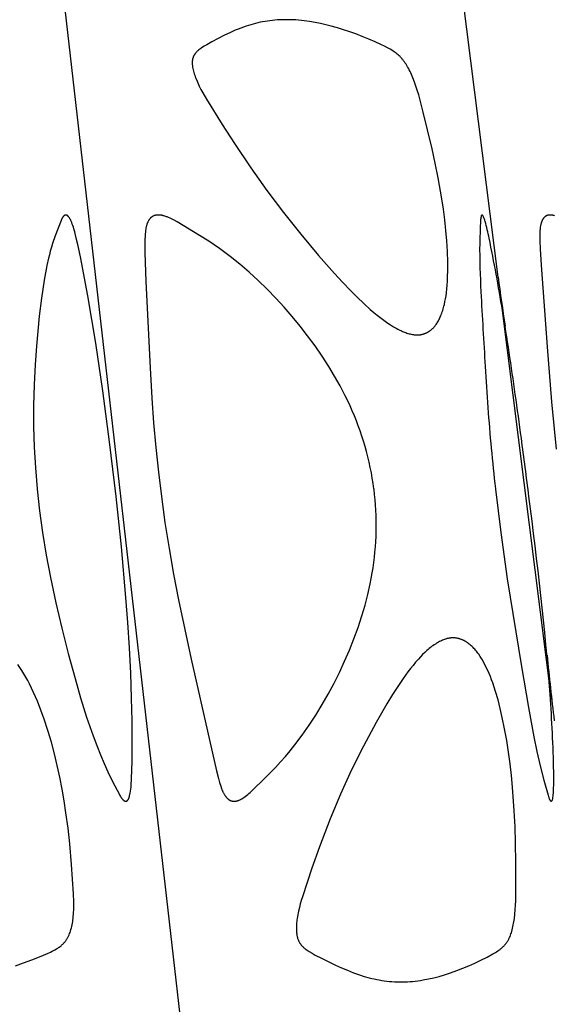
# Model space of a CAD drawing. Header units: millimetres. Extents: x 1250 to 1725, y 0 to 1655.
# Tile 267 of 270: x 1636 to 1657, y 1571 to 1610. Entities that reach past the tile are written whole.
import ezdxf

# ---------------------------------------------------------------- set-up
doc = ezdxf.new("R2010")
doc.units = ezdxf.units.MM
doc.header["$MEASUREMENT"] = 0
doc.layers.add('Crea2D$visibili$tangenti', color=7, linetype='Continuous', true_color=0x000000)

msp = doc.modelspace()

# ---------------------------------------------------------------- linework, layer by layer
at = {"layer": 'Crea2D$visibili$tangenti'}
for p, q in [((1641.973, 1569.947), (1637.182, 1611.82)), ((1654.61, 1599.874), (1653.097, 1611.82)), ((1656.745, 1583.01), (1654.766, 1598.645))]:
    msp.add_line(p, q, dxfattribs=at)
for points in [[(1651.377, 1597.565), (1651.395, 1597.565), (1651.414, 1597.566), (1651.433, 1597.566), (1651.451, 1597.568), (1651.47, 1597.57), (1651.488, 1597.572), (1651.507, 1597.574), (1651.525, 1597.578), (1651.544, 1597.581), (1651.562, 1597.585), (1651.581, 1597.589), (1651.599, 1597.594), (1651.617, 1597.599), (1651.635, 1597.605), (1651.653, 1597.611), (1651.67, 1597.617), (1651.688, 1597.624), (1651.706, 1597.631), (1651.723, 1597.638), (1651.74, 1597.646), (1651.757, 1597.654), (1651.774, 1597.663), (1651.791, 1597.672), (1651.807, 1597.681), (1651.823, 1597.69), (1651.84, 1597.7), (1651.855, 1597.71), (1651.871, 1597.721), (1651.887, 1597.731), (1651.902, 1597.742), (1651.917, 1597.754), (1651.931, 1597.765), (1651.948, 1597.779), (1651.964, 1597.793), (1651.98, 1597.807), (1651.995, 1597.821), (1652.01, 1597.836), (1652.025, 1597.851), (1652.04, 1597.867), (1652.054, 1597.882), (1652.068, 1597.898), (1652.081, 1597.914), (1652.095, 1597.931), (1652.108, 1597.948), (1652.133, 1597.982), (1652.157, 1598.017), (1652.181, 1598.053), (1652.203, 1598.09), (1652.224, 1598.127), (1652.244, 1598.165), (1652.264, 1598.203), (1652.282, 1598.242), (1652.3, 1598.281), (1652.317, 1598.321), (1652.34, 1598.376), (1652.361, 1598.433), (1652.381, 1598.489), (1652.399, 1598.546), (1652.417, 1598.604), (1652.433, 1598.661), (1652.448, 1598.719), (1652.463, 1598.777), (1652.488, 1598.894), (1652.51, 1599.012), (1652.529, 1599.131), (1652.545, 1599.249), (1652.562, 1599.401), (1652.576, 1599.553), (1652.586, 1599.705), (1652.594, 1599.858), (1652.602, 1600.163), (1652.601, 1600.468), (1652.588, 1600.892), (1652.563, 1601.316), (1652.527, 1601.738), (1652.481, 1602.16), (1652.426, 1602.581), (1652.363, 1603), (1652.216, 1603.837), (1652.101, 1604.417), (1651.976, 1604.995), (1651.796, 1605.756), (1651.606, 1606.514), (1651.438, 1607.145), (1651.391, 1607.302), (1651.341, 1607.457), (1651.288, 1607.612), (1651.23, 1607.765), (1651.178, 1607.895), (1651.15, 1607.959), (1651.121, 1608.023), (1651.091, 1608.086), (1651.06, 1608.149), (1651.027, 1608.211), (1650.993, 1608.272), (1650.964, 1608.321), (1650.934, 1608.369), (1650.903, 1608.417), (1650.871, 1608.464), (1650.837, 1608.51), (1650.803, 1608.555), (1650.784, 1608.576), (1650.766, 1608.598), (1650.747, 1608.619), (1650.728, 1608.64), (1650.711, 1608.658), (1650.693, 1608.676), (1650.656, 1608.711), (1650.618, 1608.745), (1650.58, 1608.778), (1650.54, 1608.809), (1650.499, 1608.84), (1650.458, 1608.869), (1650.416, 1608.898), (1650.36, 1608.933), (1650.303, 1608.967), (1650.246, 1609), (1650.188, 1609.032), (1650.07, 1609.092), (1649.95, 1609.149), (1649.698, 1609.265), (1649.443, 1609.376), (1649.186, 1609.48), (1648.926, 1609.579), (1648.685, 1609.666), (1648.441, 1609.747), (1648.196, 1609.822), (1647.95, 1609.892), (1647.735, 1609.946), (1647.518, 1609.996), (1647.301, 1610.039), (1647.083, 1610.076), (1646.863, 1610.106), (1646.753, 1610.118), (1646.643, 1610.129), (1646.532, 1610.137), (1646.422, 1610.143), (1646.311, 1610.147), (1646.2, 1610.149), (1646.15, 1610.149), (1646.1, 1610.149), (1646, 1610.148), (1645.9, 1610.144), (1645.8, 1610.139), (1645.7, 1610.131), (1645.6, 1610.122), (1645.501, 1610.11), (1645.401, 1610.096), (1645.303, 1610.08), (1645.208, 1610.063), (1645.113, 1610.044), (1645.019, 1610.023), (1644.926, 1610), (1644.832, 1609.975), (1644.74, 1609.949), (1644.647, 1609.921), (1644.556, 1609.891), (1644.445, 1609.853), (1644.335, 1609.812), (1644.225, 1609.769), (1644.117, 1609.725), (1643.902, 1609.63), (1643.689, 1609.529), (1643.433, 1609.4), (1643.18, 1609.265), (1642.974, 1609.148), (1642.872, 1609.086), (1642.772, 1609.022), (1642.736, 1608.997), (1642.7, 1608.971), (1642.664, 1608.945), (1642.647, 1608.931), (1642.63, 1608.917), (1642.614, 1608.903), (1642.598, 1608.888), (1642.582, 1608.873), (1642.567, 1608.858), (1642.552, 1608.842), (1642.537, 1608.826), (1642.531, 1608.817), (1642.524, 1608.809), (1642.517, 1608.8), (1642.511, 1608.792), (1642.501, 1608.778), (1642.492, 1608.765), (1642.483, 1608.751), (1642.475, 1608.736), (1642.467, 1608.722), (1642.459, 1608.707), (1642.452, 1608.692), (1642.445, 1608.677), (1642.439, 1608.662), (1642.433, 1608.647), (1642.428, 1608.631), (1642.423, 1608.615), (1642.418, 1608.599), (1642.414, 1608.583), (1642.41, 1608.567), (1642.407, 1608.551), (1642.405, 1608.541), (1642.403, 1608.53), (1642.402, 1608.519), (1642.4, 1608.509), (1642.398, 1608.487), (1642.397, 1608.466), (1642.396, 1608.444), (1642.396, 1608.422), (1642.397, 1608.401), (1642.398, 1608.379), (1642.399, 1608.357), (1642.401, 1608.336), (1642.404, 1608.314), (1642.407, 1608.292), (1642.413, 1608.249), (1642.421, 1608.207), (1642.434, 1608.15), (1642.447, 1608.093), (1642.462, 1608.038), (1642.479, 1607.983), (1642.497, 1607.928), (1642.517, 1607.873), (1642.537, 1607.819), (1642.588, 1607.696), (1642.617, 1607.629), (1642.679, 1607.495), (1642.746, 1607.363), (1642.816, 1607.233), (1642.963, 1606.977), (1643.592, 1605.962), (1644.079, 1605.206), (1644.734, 1604.23), (1645.375, 1603.33), (1646.041, 1602.448), (1646.73, 1601.584), (1647.441, 1600.738), (1648.075, 1600.019), (1648.4, 1599.668), (1648.731, 1599.322), (1648.984, 1599.069), (1649.242, 1598.822), (1649.507, 1598.582), (1649.642, 1598.466), (1649.78, 1598.352), (1649.884, 1598.27), (1649.989, 1598.189), (1650.096, 1598.111), (1650.204, 1598.035), (1650.315, 1597.962), (1650.428, 1597.893), (1650.485, 1597.86), (1650.543, 1597.828), (1650.601, 1597.797), (1650.66, 1597.767), (1650.745, 1597.727), (1650.788, 1597.708), (1650.832, 1597.69), (1650.875, 1597.673), (1650.919, 1597.656), (1650.963, 1597.641), (1651.008, 1597.627), (1651.053, 1597.614), (1651.098, 1597.603), (1651.144, 1597.593), (1651.19, 1597.584), (1651.236, 1597.577), (1651.259, 1597.574), (1651.282, 1597.571), (1651.306, 1597.569), (1651.329, 1597.567), (1651.353, 1597.566)], [(1644.129, 1578.952), (1644.139, 1578.953), (1644.148, 1578.955), (1644.158, 1578.957), (1644.167, 1578.959), (1644.177, 1578.961), (1644.186, 1578.963), (1644.195, 1578.966), (1644.204, 1578.968), (1644.223, 1578.974), (1644.241, 1578.98), (1644.259, 1578.987), (1644.276, 1578.995), (1644.294, 1579.003), (1644.311, 1579.011), (1644.328, 1579.02), (1644.345, 1579.029), (1644.362, 1579.039), (1644.378, 1579.048), (1644.411, 1579.069), (1644.437, 1579.086), (1644.463, 1579.104), (1644.514, 1579.141), (1644.564, 1579.18), (1644.613, 1579.22), (1644.661, 1579.261), (1644.708, 1579.303), (1645.379, 1579.947), (1645.554, 1580.122), (1645.725, 1580.301), (1645.923, 1580.518), (1646.116, 1580.74), (1646.304, 1580.966), (1646.488, 1581.196), (1646.781, 1581.585), (1647.062, 1581.983), (1647.33, 1582.39), (1647.585, 1582.805), (1647.828, 1583.227), (1648.058, 1583.657), (1648.276, 1584.093), (1648.481, 1584.535), (1648.674, 1584.981), (1648.853, 1585.432), (1649.019, 1585.888), (1649.171, 1586.35), (1649.295, 1586.773), (1649.406, 1587.2), (1649.502, 1587.631), (1649.545, 1587.847), (1649.583, 1588.064), (1649.616, 1588.271), (1649.645, 1588.479), (1649.67, 1588.687), (1649.692, 1588.895), (1649.71, 1589.104), (1649.724, 1589.313), (1649.734, 1589.522), (1649.741, 1589.732), (1649.744, 1589.941), (1649.742, 1590.151), (1649.737, 1590.361), (1649.729, 1590.57), (1649.716, 1590.779), (1649.699, 1590.988), (1649.678, 1591.196), (1649.654, 1591.404), (1649.651, 1591.425), (1649.621, 1591.64), (1649.587, 1591.853), (1649.549, 1592.066), (1649.507, 1592.278), (1649.46, 1592.489), (1649.409, 1592.7), (1649.354, 1592.909), (1649.296, 1593.117), (1649.234, 1593.323), (1649.168, 1593.528), (1649.099, 1593.732), (1649.026, 1593.934), (1648.95, 1594.135), (1648.87, 1594.335), (1648.786, 1594.533), (1648.699, 1594.729), (1648.605, 1594.932), (1648.507, 1595.133), (1648.301, 1595.53), (1648.082, 1595.919), (1647.851, 1596.302), (1647.581, 1596.718), (1647.299, 1597.126), (1647.005, 1597.526), (1646.7, 1597.917), (1646.387, 1598.299), (1646.063, 1598.672), (1645.729, 1599.035), (1645.384, 1599.389), (1645.03, 1599.733), (1644.666, 1600.067), (1644.291, 1600.388), (1643.906, 1600.698), (1643.699, 1600.857), (1643.488, 1601.012), (1643.274, 1601.163), (1643.057, 1601.308), (1642.693, 1601.537), (1641.791, 1602.079), (1641.681, 1602.14), (1641.626, 1602.169), (1641.57, 1602.197), (1641.513, 1602.224), (1641.455, 1602.249), (1641.397, 1602.273), (1641.368, 1602.284), (1641.338, 1602.294), (1641.298, 1602.308), (1641.258, 1602.319), (1641.238, 1602.325), (1641.218, 1602.33), (1641.197, 1602.335), (1641.177, 1602.339), (1641.156, 1602.342), (1641.135, 1602.346), (1641.114, 1602.348), (1641.094, 1602.35), (1641.073, 1602.352), (1641.052, 1602.352), (1641.031, 1602.352), (1641.009, 1602.352), (1641.001, 1602.351), (1640.992, 1602.351), (1640.984, 1602.35), (1640.975, 1602.35), (1640.967, 1602.348), (1640.958, 1602.347), (1640.95, 1602.346), (1640.941, 1602.344), (1640.933, 1602.342), (1640.925, 1602.34), (1640.916, 1602.338), (1640.908, 1602.336), (1640.9, 1602.333), (1640.891, 1602.331), (1640.883, 1602.328), (1640.875, 1602.325), (1640.867, 1602.321), (1640.859, 1602.318), (1640.851, 1602.314), (1640.843, 1602.311), (1640.836, 1602.307), (1640.828, 1602.303), (1640.821, 1602.298), (1640.813, 1602.294), (1640.806, 1602.29), (1640.798, 1602.285), (1640.791, 1602.28), (1640.784, 1602.275), (1640.777, 1602.27), (1640.77, 1602.265), (1640.764, 1602.26), (1640.757, 1602.254), (1640.749, 1602.248), (1640.742, 1602.241), (1640.735, 1602.234), (1640.728, 1602.227), (1640.721, 1602.22), (1640.714, 1602.212), (1640.707, 1602.205), (1640.701, 1602.197), (1640.695, 1602.189), (1640.688, 1602.181), (1640.683, 1602.173), (1640.677, 1602.165), (1640.671, 1602.157), (1640.665, 1602.148), (1640.655, 1602.131), (1640.645, 1602.114), (1640.635, 1602.096), (1640.626, 1602.078), (1640.618, 1602.059), (1640.61, 1602.04), (1640.602, 1602.021), (1640.595, 1602.002), (1640.588, 1601.983), (1640.58, 1601.959), (1640.573, 1601.935), (1640.566, 1601.91), (1640.56, 1601.886), (1640.554, 1601.861), (1640.549, 1601.836), (1640.54, 1601.786), (1640.533, 1601.736), (1640.527, 1601.686), (1640.518, 1601.585), (1640.512, 1601.493), (1640.507, 1601.402), (1640.502, 1601.219), (1640.504, 1600.852), (1640.546, 1599.697), (1640.711, 1596.246), (1640.784, 1595.044), (1640.857, 1594.058), (1640.944, 1593.073), (1641.045, 1592.089), (1641.164, 1591.108), (1641.309, 1590.073), (1641.473, 1589.042), (1641.655, 1588.013), (1641.853, 1586.987), (1642.099, 1585.806), (1642.357, 1584.626), (1643.363, 1580.159), (1643.441, 1579.851), (1643.485, 1579.698), (1643.534, 1579.547), (1643.567, 1579.456), (1643.584, 1579.411), (1643.603, 1579.367), (1643.623, 1579.323), (1643.634, 1579.302), (1643.644, 1579.28), (1643.656, 1579.259), (1643.668, 1579.238), (1643.68, 1579.217), (1643.693, 1579.197), (1643.703, 1579.182), (1643.713, 1579.166), (1643.724, 1579.152), (1643.735, 1579.137), (1643.746, 1579.123), (1643.758, 1579.109), (1643.77, 1579.095), (1643.782, 1579.082), (1643.795, 1579.069), (1643.808, 1579.056), (1643.815, 1579.05), (1643.821, 1579.044), (1643.828, 1579.039), (1643.835, 1579.033), (1643.842, 1579.027), (1643.85, 1579.022), (1643.857, 1579.017), (1643.864, 1579.012), (1643.872, 1579.007), (1643.879, 1579.002), (1643.887, 1578.998), (1643.895, 1578.993), (1643.902, 1578.99), (1643.908, 1578.986), (1643.915, 1578.983), (1643.922, 1578.98), (1643.929, 1578.977), (1643.936, 1578.974), (1643.943, 1578.971), (1643.95, 1578.968), (1643.957, 1578.966), (1643.965, 1578.963), (1643.972, 1578.961), (1643.979, 1578.959), (1643.987, 1578.957), (1643.994, 1578.955), (1644.001, 1578.954), (1644.009, 1578.952), (1644.016, 1578.951), (1644.024, 1578.95), (1644.031, 1578.949), (1644.039, 1578.948), (1644.046, 1578.947), (1644.054, 1578.947), (1644.061, 1578.947), (1644.069, 1578.946), (1644.077, 1578.947), (1644.084, 1578.947), (1644.092, 1578.947), (1644.099, 1578.948), (1644.107, 1578.948), (1644.114, 1578.949), (1644.122, 1578.951)], [(1652.813, 1585.472), (1652.791, 1585.471), (1652.769, 1585.47), (1652.747, 1585.469), (1652.725, 1585.467), (1652.704, 1585.464), (1652.682, 1585.461), (1652.66, 1585.458), (1652.639, 1585.454), (1652.617, 1585.449), (1652.596, 1585.445), (1652.575, 1585.44), (1652.554, 1585.434), (1652.533, 1585.428), (1652.512, 1585.422), (1652.47, 1585.408), (1652.429, 1585.393), (1652.389, 1585.377), (1652.349, 1585.359), (1652.309, 1585.34), (1652.27, 1585.32), (1652.231, 1585.3), (1652.193, 1585.278), (1652.155, 1585.256), (1652.104, 1585.224), (1652.053, 1585.191), (1652.004, 1585.156), (1651.955, 1585.12), (1651.907, 1585.084), (1651.86, 1585.046), (1651.814, 1585.007), (1651.768, 1584.968), (1651.679, 1584.886), (1651.593, 1584.801), (1651.509, 1584.714), (1651.427, 1584.625), (1651.317, 1584.501), (1651.211, 1584.374), (1651.108, 1584.245), (1651.007, 1584.114), (1650.813, 1583.847), (1650.626, 1583.573), (1650.391, 1583.21), (1650.165, 1582.841), (1649.734, 1582.091), (1649.232, 1581.151), (1648.761, 1580.197), (1648.319, 1579.228), (1647.908, 1578.245), (1647.481, 1577.126), (1647.178, 1576.274), (1646.795, 1575.135), (1646.752, 1574.993), (1646.71, 1574.851), (1646.673, 1574.708), (1646.639, 1574.563), (1646.624, 1574.491), (1646.61, 1574.418), (1646.598, 1574.345), (1646.587, 1574.271), (1646.578, 1574.211), (1646.571, 1574.151), (1646.564, 1574.092), (1646.56, 1574.032), (1646.556, 1573.972), (1646.555, 1573.912), (1646.555, 1573.852), (1646.556, 1573.792), (1646.559, 1573.746), (1646.562, 1573.7), (1646.568, 1573.654), (1646.571, 1573.632), (1646.574, 1573.609), (1646.578, 1573.587), (1646.583, 1573.564), (1646.588, 1573.542), (1646.593, 1573.52), (1646.599, 1573.498), (1646.606, 1573.476), (1646.613, 1573.454), (1646.621, 1573.433), (1646.627, 1573.416), (1646.634, 1573.399), (1646.642, 1573.382), (1646.65, 1573.365), (1646.658, 1573.349), (1646.667, 1573.332), (1646.676, 1573.316), (1646.685, 1573.3), (1646.695, 1573.285), (1646.705, 1573.269), (1646.715, 1573.254), (1646.726, 1573.239), (1646.737, 1573.225), (1646.748, 1573.21), (1646.76, 1573.196), (1646.772, 1573.182), (1646.788, 1573.165), (1646.804, 1573.148), (1646.821, 1573.131), (1646.838, 1573.115), (1646.856, 1573.1), (1646.874, 1573.085), (1646.892, 1573.07), (1646.911, 1573.055), (1646.949, 1573.027), (1646.988, 1573), (1647.028, 1572.974), (1647.068, 1572.949), (1647.188, 1572.878), (1647.31, 1572.81), (1647.557, 1572.682), (1648.123, 1572.406), (1648.357, 1572.3), (1648.592, 1572.199), (1648.83, 1572.105), (1648.95, 1572.061), (1649.071, 1572.02), (1649.266, 1571.958), (1649.463, 1571.903), (1649.562, 1571.878), (1649.662, 1571.855), (1649.762, 1571.834), (1649.862, 1571.814), (1649.963, 1571.797), (1650.064, 1571.782), (1650.165, 1571.769), (1650.266, 1571.758), (1650.368, 1571.75), (1650.47, 1571.744), (1650.572, 1571.74), (1650.675, 1571.739), (1650.725, 1571.739), (1650.775, 1571.739), (1650.88, 1571.74), (1650.986, 1571.744), (1651.091, 1571.75), (1651.197, 1571.759), (1651.302, 1571.77), (1651.406, 1571.783), (1651.511, 1571.798), (1651.615, 1571.815), (1651.831, 1571.855), (1652.045, 1571.903), (1652.257, 1571.958), (1652.468, 1572.02), (1652.713, 1572.1), (1652.955, 1572.187), (1653.195, 1572.281), (1653.433, 1572.381), (1653.68, 1572.491), (1653.924, 1572.606), (1654.165, 1572.728), (1654.402, 1572.858), (1654.498, 1572.914), (1654.546, 1572.944), (1654.593, 1572.974), (1654.639, 1573.005), (1654.684, 1573.037), (1654.706, 1573.054), (1654.727, 1573.071), (1654.749, 1573.089), (1654.769, 1573.107), (1654.786, 1573.122), (1654.801, 1573.137), (1654.817, 1573.152), (1654.832, 1573.167), (1654.847, 1573.183), (1654.862, 1573.199), (1654.877, 1573.215), (1654.891, 1573.231), (1654.905, 1573.248), (1654.918, 1573.265), (1654.931, 1573.282), (1654.944, 1573.299), (1654.957, 1573.317), (1654.969, 1573.335), (1654.981, 1573.353), (1654.992, 1573.371), (1655.006, 1573.393), (1655.018, 1573.416), (1655.031, 1573.439), (1655.042, 1573.462), (1655.054, 1573.485), (1655.064, 1573.508), (1655.085, 1573.556), (1655.104, 1573.604), (1655.121, 1573.653), (1655.137, 1573.702), (1655.152, 1573.751), (1655.17, 1573.815), (1655.187, 1573.879), (1655.202, 1573.944), (1655.215, 1574.009), (1655.228, 1574.074), (1655.239, 1574.139), (1655.258, 1574.271), (1655.278, 1574.446), (1655.294, 1574.62), (1655.305, 1574.796), (1655.313, 1574.971), (1655.321, 1575.673), (1655.319, 1576.484), (1655.307, 1577.294), (1655.285, 1577.932), (1655.253, 1578.57), (1655.184, 1579.508), (1655.139, 1579.977), (1655.086, 1580.444), (1655.023, 1580.91), (1654.951, 1581.375), (1654.868, 1581.838), (1654.773, 1582.298), (1654.693, 1582.646), (1654.605, 1582.991), (1654.505, 1583.334), (1654.451, 1583.503), (1654.393, 1583.672), (1654.347, 1583.798), (1654.299, 1583.924), (1654.248, 1584.048), (1654.195, 1584.171), (1654.138, 1584.293), (1654.077, 1584.413), (1654.013, 1584.531), (1653.979, 1584.589), (1653.945, 1584.647), (1653.89, 1584.733), (1653.833, 1584.817), (1653.804, 1584.858), (1653.773, 1584.899), (1653.742, 1584.938), (1653.71, 1584.977), (1653.677, 1585.016), (1653.643, 1585.053), (1653.608, 1585.089), (1653.572, 1585.124), (1653.535, 1585.159), (1653.497, 1585.192), (1653.458, 1585.223), (1653.438, 1585.239), (1653.418, 1585.254), (1653.385, 1585.277), (1653.351, 1585.3), (1653.316, 1585.321), (1653.28, 1585.342), (1653.244, 1585.361), (1653.226, 1585.37), (1653.207, 1585.379), (1653.189, 1585.388), (1653.17, 1585.396), (1653.151, 1585.403), (1653.132, 1585.411), (1653.113, 1585.418), (1653.094, 1585.425), (1653.075, 1585.431), (1653.055, 1585.437), (1653.035, 1585.442), (1653.016, 1585.447), (1652.996, 1585.452), (1652.976, 1585.456), (1652.956, 1585.459), (1652.936, 1585.463), (1652.916, 1585.465), (1652.895, 1585.468), (1652.875, 1585.47), (1652.854, 1585.471), (1652.834, 1585.472)]]:
    msp.add_lwpolyline(points, close=True, dxfattribs=at)
for points in [[(1639.716, 1578.952), (1639.718, 1578.951), (1639.719, 1578.951), (1639.72, 1578.95), (1639.721, 1578.95), (1639.723, 1578.95), (1639.724, 1578.949), (1639.725, 1578.949), (1639.727, 1578.949), (1639.728, 1578.948), (1639.729, 1578.948), (1639.731, 1578.948), (1639.732, 1578.948), (1639.733, 1578.947), (1639.735, 1578.947), (1639.736, 1578.947), (1639.737, 1578.947), (1639.739, 1578.947), (1639.74, 1578.947), (1639.742, 1578.947), (1639.743, 1578.947), (1639.744, 1578.947), (1639.746, 1578.947), (1639.749, 1578.947), (1639.751, 1578.948), (1639.754, 1578.948), (1639.757, 1578.949), (1639.76, 1578.949), (1639.761, 1578.95), (1639.763, 1578.95), (1639.764, 1578.951), (1639.766, 1578.951), (1639.768, 1578.951), (1639.769, 1578.952), (1639.771, 1578.953), (1639.772, 1578.953), (1639.774, 1578.954), (1639.775, 1578.954), (1639.778, 1578.956), (1639.781, 1578.957), (1639.784, 1578.959), (1639.787, 1578.96), (1639.789, 1578.962), (1639.792, 1578.964), (1639.795, 1578.966), (1639.797, 1578.968), (1639.8, 1578.97), (1639.802, 1578.972), (1639.805, 1578.974), (1639.807, 1578.976), (1639.81, 1578.978), (1639.812, 1578.981), (1639.814, 1578.983), (1639.816, 1578.986), (1639.819, 1578.988), (1639.823, 1578.993), (1639.827, 1578.999), (1639.831, 1579.004), (1639.835, 1579.01), (1639.838, 1579.015), (1639.844, 1579.025), (1639.85, 1579.035), (1639.855, 1579.045), (1639.86, 1579.055), (1639.864, 1579.066), (1639.869, 1579.076), (1639.873, 1579.086), (1639.877, 1579.097), (1639.88, 1579.108), (1639.884, 1579.119), (1639.89, 1579.14), (1639.896, 1579.162), (1639.91, 1579.225), (1639.918, 1579.265), (1639.932, 1579.346), (1639.944, 1579.427), (1639.953, 1579.509), (1639.961, 1579.591), (1639.976, 1579.838), (1639.999, 1580.548), (1640.005, 1581.259), (1639.998, 1582.159), (1639.977, 1583.06), (1639.939, 1584.068), (1639.888, 1585.076), (1639.824, 1586.083), (1639.749, 1587.089), (1639.57, 1589.1), (1639.36, 1591.108), (1639.099, 1593.296), (1638.825, 1595.338), (1638.542, 1597.232), (1638.225, 1599.121), (1637.931, 1600.678), (1637.825, 1601.179), (1637.767, 1601.429), (1637.704, 1601.678), (1637.669, 1601.803), (1637.651, 1601.865), (1637.631, 1601.927), (1637.609, 1601.988), (1637.586, 1602.048), (1637.574, 1602.078), (1637.561, 1602.108), (1637.548, 1602.137), (1637.534, 1602.166), (1637.525, 1602.184), (1637.516, 1602.201), (1637.506, 1602.218), (1637.496, 1602.235), (1637.491, 1602.243), (1637.486, 1602.251), (1637.48, 1602.259), (1637.475, 1602.267), (1637.469, 1602.275), (1637.463, 1602.282), (1637.456, 1602.29), (1637.45, 1602.297), (1637.445, 1602.302), (1637.441, 1602.307), (1637.436, 1602.311), (1637.431, 1602.316), (1637.426, 1602.32), (1637.421, 1602.324), (1637.419, 1602.326), (1637.416, 1602.328), (1637.414, 1602.33), (1637.411, 1602.332), (1637.408, 1602.334), (1637.405, 1602.336), (1637.403, 1602.337), (1637.4, 1602.339), (1637.397, 1602.34), (1637.394, 1602.342), (1637.391, 1602.343), (1637.388, 1602.344), (1637.385, 1602.346), (1637.382, 1602.347), (1637.379, 1602.348), (1637.376, 1602.349), (1637.373, 1602.35), (1637.37, 1602.35), (1637.366, 1602.351), (1637.363, 1602.352), (1637.361, 1602.352), (1637.359, 1602.352), (1637.357, 1602.352), (1637.356, 1602.352), (1637.354, 1602.352), (1637.352, 1602.352), (1637.35, 1602.352), (1637.348, 1602.352), (1637.346, 1602.352), (1637.344, 1602.352), (1637.342, 1602.352), (1637.34, 1602.352), (1637.339, 1602.351), (1637.337, 1602.351), (1637.335, 1602.351), (1637.333, 1602.35), (1637.331, 1602.35), (1637.33, 1602.349), (1637.328, 1602.349), (1637.326, 1602.348), (1637.324, 1602.348), (1637.322, 1602.347), (1637.319, 1602.346), (1637.315, 1602.345), (1637.312, 1602.343), (1637.309, 1602.342), (1637.305, 1602.34), (1637.302, 1602.338), (1637.299, 1602.336), (1637.295, 1602.334), (1637.292, 1602.332), (1637.289, 1602.33), (1637.286, 1602.328), (1637.283, 1602.325), (1637.28, 1602.323), (1637.277, 1602.32), (1637.274, 1602.318), (1637.268, 1602.313), (1637.262, 1602.307), (1637.257, 1602.302), (1637.253, 1602.297), (1637.248, 1602.292), (1637.244, 1602.288), (1637.24, 1602.283), (1637.236, 1602.278), (1637.233, 1602.273), (1637.229, 1602.268), (1637.225, 1602.263), (1637.218, 1602.253), (1637.212, 1602.242), (1637.206, 1602.231), (1637.2, 1602.22), (1637.194, 1602.209), (1637.188, 1602.198), (1637.178, 1602.176), (1637.158, 1602.13), (1637.038, 1601.83), (1636.925, 1601.527), (1636.822, 1601.221), (1636.774, 1601.066), (1636.73, 1600.911), (1636.692, 1600.768), (1636.656, 1600.624), (1636.592, 1600.334), (1636.535, 1600.043), (1636.484, 1599.75), (1636.376, 1599.03), (1636.288, 1598.307), (1636.18, 1597.11), (1636.126, 1596.387), (1636.084, 1595.567), (1636.065, 1594.746), (1636.065, 1593.914), (1636.088, 1593.084), (1636.133, 1592.254), (1636.201, 1591.425)], [(1656.866, 1602.321), (1656.848, 1602.327), (1656.829, 1602.331), (1656.81, 1602.336), (1656.791, 1602.34), (1656.772, 1602.343), (1656.753, 1602.346), (1656.734, 1602.348), (1656.715, 1602.35), (1656.696, 1602.351), (1656.677, 1602.352), (1656.658, 1602.352), (1656.651, 1602.351), (1656.643, 1602.351), (1656.636, 1602.35), (1656.628, 1602.35), (1656.621, 1602.349), (1656.614, 1602.347), (1656.606, 1602.346), (1656.599, 1602.344), (1656.592, 1602.342), (1656.585, 1602.34), (1656.578, 1602.338), (1656.571, 1602.335), (1656.564, 1602.333), (1656.557, 1602.33), (1656.55, 1602.327), (1656.544, 1602.324), (1656.537, 1602.321), (1656.53, 1602.317), (1656.524, 1602.313), (1656.518, 1602.31), (1656.511, 1602.306), (1656.505, 1602.302), (1656.499, 1602.297), (1656.493, 1602.293), (1656.487, 1602.289), (1656.481, 1602.284), (1656.475, 1602.279), (1656.47, 1602.275), (1656.464, 1602.27), (1656.459, 1602.265), (1656.453, 1602.259), (1656.448, 1602.254), (1656.442, 1602.248), (1656.436, 1602.241), (1656.431, 1602.235), (1656.425, 1602.228), (1656.42, 1602.221), (1656.414, 1602.214), (1656.409, 1602.207), (1656.404, 1602.2), (1656.4, 1602.193), (1656.395, 1602.186), (1656.39, 1602.178), (1656.386, 1602.171), (1656.377, 1602.155), (1656.369, 1602.14), (1656.362, 1602.124), (1656.355, 1602.107), (1656.348, 1602.091), (1656.342, 1602.074), (1656.336, 1602.058), (1656.331, 1602.041), (1656.326, 1602.024), (1656.321, 1602.007), (1656.315, 1601.984), (1656.31, 1601.961), (1656.305, 1601.938), (1656.301, 1601.915), (1656.293, 1601.869), (1656.287, 1601.823), (1656.283, 1601.777), (1656.279, 1601.73), (1656.274, 1601.637), (1656.271, 1601.477), (1656.271, 1601.317), (1656.283, 1600.996), (1656.324, 1600.348), (1656.565, 1597.083), (1656.742, 1594.898), (1656.832, 1593.949), (1656.932, 1593)], [(1636.201, 1591.425), (1636.203, 1591.404), (1636.299, 1590.536), (1636.417, 1589.671), (1636.565, 1588.774), (1636.734, 1587.881), (1636.95, 1586.866), (1637.187, 1585.856), (1637.444, 1584.85), (1637.718, 1583.849), (1637.941, 1583.078), (1638.18, 1582.312), (1638.441, 1581.554), (1638.582, 1581.178), (1638.73, 1580.805), (1638.876, 1580.461), (1639.03, 1580.121), (1639.231, 1579.711), (1639.474, 1579.24), (1639.491, 1579.208), (1639.509, 1579.176), (1639.528, 1579.145), (1639.547, 1579.115), (1639.557, 1579.1), (1639.568, 1579.085), (1639.579, 1579.07), (1639.59, 1579.056), (1639.603, 1579.04), (1639.61, 1579.032), (1639.617, 1579.024), (1639.624, 1579.017), (1639.632, 1579.009), (1639.639, 1579.002), (1639.647, 1578.995), (1639.655, 1578.989), (1639.659, 1578.985), (1639.663, 1578.982), (1639.667, 1578.979), (1639.671, 1578.976), (1639.676, 1578.973), (1639.68, 1578.971), (1639.684, 1578.968), (1639.689, 1578.965), (1639.693, 1578.963), (1639.698, 1578.96), (1639.702, 1578.958), (1639.707, 1578.956), (1639.712, 1578.954), (1639.716, 1578.952)], [(1654.498, 1591.425), (1654.5, 1591.404), (1654.714, 1589.671), (1654.976, 1587.834), (1655.537, 1584.332), (1655.816, 1582.689), (1656.034, 1581.522), (1656.155, 1580.941), (1656.288, 1580.362), (1656.432, 1579.797), (1656.603, 1579.185), (1656.619, 1579.135), (1656.628, 1579.11), (1656.637, 1579.085), (1656.647, 1579.06), (1656.653, 1579.048), (1656.658, 1579.036), (1656.666, 1579.022), (1656.673, 1579.007), (1656.677, 1579), (1656.681, 1578.993), (1656.686, 1578.986), (1656.69, 1578.98), (1656.693, 1578.976), (1656.695, 1578.972), (1656.697, 1578.97), (1656.698, 1578.968), (1656.7, 1578.966), (1656.701, 1578.964), (1656.703, 1578.962), (1656.704, 1578.962), (1656.705, 1578.961), (1656.706, 1578.96), (1656.707, 1578.959), (1656.707, 1578.958), (1656.708, 1578.958), (1656.709, 1578.957), (1656.71, 1578.956), (1656.711, 1578.955), (1656.712, 1578.955), (1656.713, 1578.954), (1656.715, 1578.953), (1656.716, 1578.953), (1656.717, 1578.952)], [(1635.341, 1572.381), (1635.665, 1572.494), (1635.987, 1572.613), (1636.305, 1572.739), (1636.621, 1572.875), (1636.741, 1572.93), (1636.801, 1572.959), (1636.86, 1572.989), (1636.917, 1573.02), (1636.974, 1573.053), (1637.002, 1573.07), (1637.03, 1573.088), (1637.057, 1573.107), (1637.084, 1573.126), (1637.121, 1573.153), (1637.158, 1573.182), (1637.175, 1573.197), (1637.193, 1573.212), (1637.21, 1573.228), (1637.227, 1573.244), (1637.243, 1573.26), (1637.259, 1573.276), (1637.275, 1573.293), (1637.291, 1573.31), (1637.306, 1573.328), (1637.32, 1573.345), (1637.335, 1573.363), (1637.349, 1573.382), (1637.364, 1573.403), (1637.379, 1573.426), (1637.393, 1573.448), (1637.407, 1573.471), (1637.421, 1573.494), (1637.434, 1573.518), (1637.446, 1573.541), (1637.458, 1573.566), (1637.469, 1573.59), (1637.48, 1573.614), (1637.5, 1573.664), (1637.519, 1573.715), (1637.537, 1573.765), (1637.556, 1573.827), (1637.573, 1573.889), (1637.588, 1573.952), (1637.602, 1574.015), (1637.613, 1574.079), (1637.624, 1574.142), (1637.633, 1574.206), (1637.641, 1574.271), (1637.649, 1574.353), (1637.656, 1574.435), (1637.662, 1574.517), (1637.666, 1574.599), (1637.67, 1574.764), (1637.669, 1574.928), (1637.657, 1575.256), (1637.579, 1576.418), (1637.506, 1577.25), (1637.438, 1577.87), (1637.356, 1578.488), (1637.284, 1578.963), (1637.202, 1579.437), (1637.111, 1579.909), (1637.009, 1580.379), (1636.896, 1580.846), (1636.772, 1581.31), (1636.635, 1581.77), (1636.486, 1582.227), (1636.357, 1582.587), (1636.218, 1582.942), (1636.143, 1583.118), (1636.066, 1583.292), (1635.985, 1583.465), (1635.9, 1583.636), (1635.829, 1583.771), (1635.756, 1583.903), (1635.68, 1584.034), (1635.6, 1584.163), (1635.516, 1584.29), (1635.429, 1584.414)]]:
    msp.add_lwpolyline(points, dxfattribs=at)
for centre, radius, start, end in [((1735.331, 1610.349), 81.397, 187.39336, 188.78493), ((1764.922, 1595.5), 108.89, 185.64752, 187.03524)]:
    msp.add_arc(centre, radius, start, end, dxfattribs=at)
msp.add_open_spline([(1656.717, 1578.952), (1656.724, 1578.945), (1656.75, 1578.949), (1656.772, 1578.99), (1656.802, 1579.096), (1656.834, 1579.479), (1656.826, 1580.871), (1656.62, 1584.831), (1656.17, 1588.483), (1655.841, 1591.108), (1655.742, 1591.886), (1655.564, 1593.248), (1655.226, 1595.727), (1654.821, 1598.394), (1654.411, 1600.696), (1654.141, 1601.941), (1654.045, 1602.241), (1654.002, 1602.325), (1653.982, 1602.348), (1653.972, 1602.352), (1653.964, 1602.354), (1653.945, 1602.343), (1653.923, 1602.279), (1653.908, 1602.174), (1653.899, 1601.9), (1653.882, 1601.582), (1653.859, 1600.663), (1653.933, 1598.934), (1654.065, 1596.751), (1654.227, 1594.13), (1654.378, 1592.502), (1654.498, 1591.425)], degree=3, knots=[0, 0, 0, 0, 0.027715, 0.068015, 0.135815, 0.356345, 1.218216, 4.311133, 12.248267, 12.248267, 12.248267, 14.601718, 16.368966, 19.755814, 22.693656, 23.382434, 23.577111, 23.634844, 23.666521, 23.666521, 23.666521, 23.690012, 23.724311, 23.870062, 24.004747, 24.546959, 24.826485, 26.759868, 29.737011, 31.388544, 34.639221, 34.639221, 34.639221, 34.639221], dxfattribs=at)

doc.saveas('drawing.dxf')
